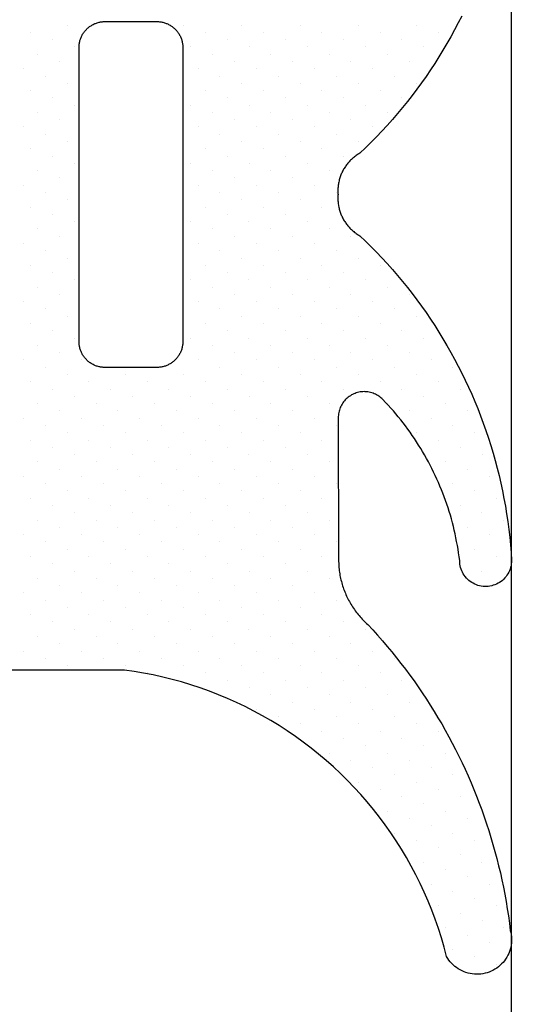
# Model space of a CAD drawing. Header units: millimetres. Extents: x -637441 to -130928, y -380379 to -53767.
# Tile 361 of 390: x -337410.59 to -337404.72, y -149283.22 to -149271.84. Entities that reach past the tile are written whole.
import ezdxf

# ---------------------------------------------------------------- set-up
doc = ezdxf.new("R2010")
doc.units = ezdxf.units.MM
doc.header["$LTSCALE"] = 10
doc.layers.add('CKTEXTY_MALE', color=7, linetype='Continuous', lineweight=25)
doc.layers.add('CrossSectionsGlass', color=4, linetype='Continuous')
doc.layers.add('CrossSectionsGums', color=1, linetype='Continuous')
doc.styles.get("Standard").update_dxf_attribs({"font": 'simplex.shx', "width": 0.8})
doc.dimstyles.new('normální', dxfattribs={"dimscale": 50, "dimtxt": 2.5, "dimasz": 2.5, "dimexe": 1.768, "dimexo": 5, "dimtad": 1, "dimrnd": 1, "dimtxsty": 'Standard', "dimblk1": 'OBLIQUE', "dimblk2": 'OBLIQUE', "dimsah": 1, "dimcen": 2.5, "dimdle": 1.8, "dimadec": 0, "dimazin": 0, "dimtfac": 1, "dimtix": 1, "dimtmove": 2, "dimatfit": 3, "dimfxl": 1, "dimarcsym": 0})

# ---------------------------------------------------------------- blocks, each defined once
blk = doc.blocks.new('Hatch7761', base_point=(1872.653, 1395.103))
at = {"layer": 'CrossSectionsGums', "color": 252, "true_color": 0x848484}
for p, q in [((1249.591, 1407.014), (1249.591, 1407.014)), ((1253.632, 1407.014), (1253.632, 1407.014)), ((1254.305, 1407.014), (1254.305, 1407.014)), ((1249.17, 1406.93), (1249.17, 1406.93)), ((1249.843, 1406.93), (1249.843, 1406.93)), ((1253.884, 1406.93), (1253.884, 1406.93)), ((1254.558, 1406.93), (1254.558, 1406.93)), ((1249.422, 1406.846), (1249.422, 1406.846)), ((1250.096, 1406.846), (1250.096, 1406.846)), ((1254.137, 1406.846), (1254.137, 1406.846)), ((1254.81, 1406.846), (1254.81, 1406.846)), ((1249.254, 1406.677), (1249.254, 1406.677)), ((1249.675, 1406.762), (1249.675, 1406.762)), ((1249.927, 1406.677), (1249.927, 1406.677)), ((1250.348, 1406.761), (1250.348, 1406.761)), ((1250.601, 1406.677), (1250.601, 1406.677)), ((1253.716, 1406.761), (1253.716, 1406.761)), ((1253.969, 1406.677), (1253.969, 1406.677)), ((1254.39, 1406.761), (1254.39, 1406.761)), ((1254.642, 1406.677), (1254.642, 1406.677)), ((1255.063, 1406.762), (1255.063, 1406.762)), ((1255.316, 1406.677), (1255.316, 1406.677)), ((1249.506, 1406.593), (1249.506, 1406.593)), ((1250.18, 1406.593), (1250.18, 1406.593)), ((1250.854, 1406.593), (1250.854, 1406.593)), ((1254.221, 1406.593), (1254.221, 1406.593)), ((1254.895, 1406.593), (1254.895, 1406.593)), ((1255.568, 1406.593), (1255.568, 1406.593)), ((1249.759, 1406.509), (1249.759, 1406.509)), ((1250.433, 1406.509), (1250.433, 1406.509)), ((1251.106, 1406.509), (1251.106, 1406.509)), ((1253.8, 1406.509), (1253.8, 1406.509)), ((1254.474, 1406.509), (1254.474, 1406.509)), ((1255.147, 1406.509), (1255.147, 1406.509)), ((1255.821, 1406.509), (1255.821, 1406.509)), ((1249.338, 1406.425), (1249.338, 1406.425)), ((1249.591, 1406.341), (1249.591, 1406.341)), ((1250.012, 1406.425), (1250.012, 1406.425)), ((1250.264, 1406.34), (1250.264, 1406.34)), ((1250.685, 1406.425), (1250.685, 1406.425)), ((1250.938, 1406.341), (1250.938, 1406.341)), ((1251.359, 1406.425), (1251.359, 1406.425)), ((1251.611, 1406.341), (1251.611, 1406.341)), ((1254.726, 1406.425), (1254.726, 1406.425)), ((1254.979, 1406.341), (1254.979, 1406.341)), ((1255.4, 1406.425), (1255.4, 1406.425)), ((1255.652, 1406.341), (1255.652, 1406.341)), ((1256.073, 1406.425), (1256.073, 1406.425)), ((1256.326, 1406.341), (1256.326, 1406.341)), ((1249.843, 1406.256), (1249.843, 1406.256)), ((1250.517, 1406.256), (1250.517, 1406.256)), ((1251.19, 1406.256), (1251.19, 1406.256)), ((1251.864, 1406.256), (1251.864, 1406.256)), ((1255.231, 1406.256), (1255.231, 1406.256)), ((1255.905, 1406.256), (1255.905, 1406.256)), ((1259.946, 1406.256), (1259.946, 1406.256)), ((1250.096, 1406.172), (1250.096, 1406.172)), ((1250.769, 1406.172), (1250.769, 1406.172)), ((1251.443, 1406.172), (1251.443, 1406.172)), ((1252.116, 1406.172), (1252.116, 1406.172)), ((1255.484, 1406.172), (1255.484, 1406.172)), ((1256.158, 1406.172), (1256.158, 1406.172)), ((1259.525, 1406.172), (1259.525, 1406.172)), ((1250.348, 1406.088), (1250.348, 1406.088)), ((1250.601, 1406.004), (1250.601, 1406.004)), ((1251.022, 1406.088), (1251.022, 1406.088)), ((1251.274, 1406.004), (1251.274, 1406.004)), ((1251.695, 1406.088), (1251.695, 1406.088)), ((1251.948, 1406.004), (1251.948, 1406.004)), ((1255.316, 1406.004), (1255.316, 1406.004)), ((1255.737, 1406.088), (1255.737, 1406.088)), ((1255.989, 1406.004), (1255.989, 1406.004)), ((1256.41, 1406.088), (1256.41, 1406.088)), ((1256.663, 1406.004), (1256.663, 1406.004)), ((1259.357, 1406.004), (1259.357, 1406.004)), ((1259.778, 1406.088), (1259.778, 1406.088)), ((1260.03, 1406.004), (1260.03, 1406.004)), ((1250.854, 1405.92), (1250.854, 1405.92)), ((1251.527, 1405.92), (1251.527, 1405.92)), ((1252.201, 1405.92), (1252.201, 1405.92)), ((1255.568, 1405.92), (1255.568, 1405.92)), ((1256.242, 1405.92), (1256.242, 1405.92)), ((1256.915, 1405.92), (1256.915, 1405.92)), ((1259.609, 1405.92), (1259.609, 1405.92)), ((1251.106, 1405.835), (1251.106, 1405.835)), ((1251.78, 1405.835), (1251.78, 1405.835)), ((1252.453, 1405.835), (1252.453, 1405.835)), ((1255.821, 1405.835), (1255.821, 1405.835)), ((1256.494, 1405.835), (1256.494, 1405.835)), ((1259.188, 1405.835), (1259.188, 1405.835)), ((1259.862, 1405.835), (1259.862, 1405.835)), ((1250.685, 1405.751), (1250.685, 1405.751)), ((1250.938, 1405.667), (1250.938, 1405.667)), ((1251.359, 1405.751), (1251.359, 1405.751)), ((1251.611, 1405.667), (1251.611, 1405.667)), ((1252.032, 1405.751), (1252.032, 1405.751)), ((1252.285, 1405.667), (1252.285, 1405.667)), ((1252.706, 1405.751), (1252.706, 1405.751)), ((1255.652, 1405.667), (1255.652, 1405.667)), ((1256.073, 1405.751), (1256.073, 1405.751)), ((1256.326, 1405.667), (1256.326, 1405.667)), ((1256.747, 1405.751), (1256.747, 1405.751)), ((1256.999, 1405.667), (1256.999, 1405.667)), ((1259.02, 1405.667), (1259.02, 1405.667)), ((1259.441, 1405.751), (1259.441, 1405.751)), ((1259.694, 1405.667), (1259.694, 1405.667)), ((1251.19, 1405.583), (1251.19, 1405.583)), ((1251.864, 1405.583), (1251.864, 1405.583)), ((1252.537, 1405.583), (1252.537, 1405.583)), ((1255.905, 1405.583), (1255.905, 1405.583)), ((1256.578, 1405.583), (1256.578, 1405.583)), ((1257.252, 1405.583), (1257.252, 1405.583)), ((1259.273, 1405.583), (1259.273, 1405.583)), ((1259.946, 1405.583), (1259.946, 1405.583)), ((1251.443, 1405.499), (1251.443, 1405.499)), ((1251.695, 1405.414), (1251.695, 1405.414)), ((1252.116, 1405.499), (1252.116, 1405.499)), ((1252.369, 1405.414), (1252.369, 1405.414)), ((1252.79, 1405.499), (1252.79, 1405.499)), ((1253.043, 1405.415), (1253.043, 1405.415)), ((1256.157, 1405.499), (1256.157, 1405.499)), ((1256.41, 1405.414), (1256.41, 1405.414)), ((1256.831, 1405.499), (1256.831, 1405.499)), ((1257.084, 1405.415), (1257.084, 1405.415)), ((1258.852, 1405.499), (1258.852, 1405.499)), ((1259.104, 1405.414), (1259.104, 1405.414)), ((1259.525, 1405.499), (1259.525, 1405.499)), ((1259.778, 1405.415), (1259.778, 1405.415)), ((1251.275, 1405.33), (1251.275, 1405.33)), ((1251.948, 1405.33), (1251.948, 1405.33)), ((1252.622, 1405.33), (1252.622, 1405.33)), ((1255.989, 1405.33), (1255.989, 1405.33)), ((1256.663, 1405.33), (1256.663, 1405.33)), ((1257.336, 1405.33), (1257.336, 1405.33)), ((1258.683, 1405.33), (1258.683, 1405.33)), ((1259.357, 1405.33), (1259.357, 1405.33)), ((1260.03, 1405.33), (1260.03, 1405.33)), ((1251.527, 1405.246), (1251.527, 1405.246)), ((1252.201, 1405.246), (1252.201, 1405.246)), ((1252.874, 1405.246), (1252.874, 1405.246)), ((1256.242, 1405.246), (1256.242, 1405.246)), ((1256.915, 1405.246), (1256.915, 1405.246)), ((1257.589, 1405.246), (1257.589, 1405.246)), ((1258.936, 1405.246), (1258.936, 1405.246)), ((1259.609, 1405.246), (1259.609, 1405.246)), ((1251.78, 1405.162), (1251.78, 1405.162)), ((1252.032, 1405.078), (1252.032, 1405.078)), ((1252.453, 1405.162), (1252.453, 1405.162)), ((1252.706, 1405.078), (1252.706, 1405.078)), ((1253.127, 1405.162), (1253.127, 1405.162)), ((1253.379, 1405.078), (1253.379, 1405.078)), ((1254.053, 1405.078), (1254.053, 1405.078)), ((1254.726, 1405.078), (1254.726, 1405.078)), ((1255.4, 1405.078), (1255.4, 1405.078)), ((1255.821, 1405.162), (1255.821, 1405.162)), ((1256.073, 1405.078), (1256.073, 1405.078)), ((1256.494, 1405.162), (1256.494, 1405.162)), ((1256.747, 1405.078), (1256.747, 1405.078)), ((1257.168, 1405.162), (1257.168, 1405.162)), ((1257.42, 1405.078), (1257.42, 1405.078)), ((1258.094, 1405.078), (1258.094, 1405.078)), ((1258.515, 1405.162), (1258.515, 1405.162)), ((1258.767, 1405.078), (1258.767, 1405.078)), ((1259.188, 1405.162), (1259.188, 1405.162)), ((1259.441, 1405.078), (1259.441, 1405.078)), ((1259.862, 1405.162), (1259.862, 1405.162)), ((1251.611, 1404.994), (1251.611, 1404.994)), ((1252.285, 1404.994), (1252.285, 1404.994)), ((1252.958, 1404.994), (1252.958, 1404.994)), ((1253.632, 1404.994), (1253.632, 1404.994)), ((1254.305, 1404.994), (1254.305, 1404.994)), ((1254.979, 1404.994), (1254.979, 1404.994)), ((1255.652, 1404.994), (1255.652, 1404.994)), ((1256.326, 1404.994), (1256.326, 1404.994)), ((1256.999, 1404.994), (1256.999, 1404.994)), ((1257.673, 1404.994), (1257.673, 1404.994)), ((1258.346, 1404.994), (1258.346, 1404.994)), ((1259.02, 1404.994), (1259.02, 1404.994)), ((1259.693, 1404.994), (1259.693, 1404.994)), ((1251.864, 1404.909), (1251.864, 1404.909)), ((1252.537, 1404.909), (1252.537, 1404.909)), ((1253.211, 1404.909), (1253.211, 1404.909)), ((1253.884, 1404.909), (1253.884, 1404.909)), ((1254.558, 1404.909), (1254.558, 1404.909)), ((1255.231, 1404.909), (1255.231, 1404.909)), ((1255.905, 1404.909), (1255.905, 1404.909)), ((1256.578, 1404.909), (1256.578, 1404.909)), ((1257.252, 1404.909), (1257.252, 1404.909)), ((1257.925, 1404.909), (1257.925, 1404.909)), ((1258.599, 1404.909), (1258.599, 1404.909)), ((1259.272, 1404.909), (1259.272, 1404.909)), ((1259.946, 1404.909), (1259.946, 1404.909)), ((1252.116, 1404.825), (1252.116, 1404.825)), ((1252.369, 1404.741), (1252.369, 1404.741)), ((1252.79, 1404.825), (1252.79, 1404.825)), ((1253.042, 1404.741), (1253.042, 1404.741)), ((1253.464, 1404.825), (1253.464, 1404.825)), ((1253.716, 1404.741), (1253.716, 1404.741)), ((1254.137, 1404.825), (1254.137, 1404.825)), ((1254.39, 1404.741), (1254.39, 1404.741)), ((1254.811, 1404.825), (1254.811, 1404.825)), ((1255.063, 1404.741), (1255.063, 1404.741)), ((1255.484, 1404.825), (1255.484, 1404.825)), ((1255.737, 1404.741), (1255.737, 1404.741)), ((1256.157, 1404.825), (1256.157, 1404.825)), ((1256.41, 1404.741), (1256.41, 1404.741)), ((1256.831, 1404.825), (1256.831, 1404.825)), ((1257.084, 1404.741), (1257.084, 1404.741)), ((1257.505, 1404.825), (1257.505, 1404.825)), ((1257.757, 1404.741), (1257.757, 1404.741)), ((1258.178, 1404.825), (1258.178, 1404.825)), ((1258.431, 1404.741), (1258.431, 1404.741)), ((1258.852, 1404.825), (1258.852, 1404.825)), ((1259.104, 1404.741), (1259.104, 1404.741)), ((1259.525, 1404.825), (1259.525, 1404.825)), ((1259.778, 1404.741), (1259.778, 1404.741)), ((1251.948, 1404.657), (1251.948, 1404.657)), ((1252.621, 1404.657), (1252.621, 1404.657)), ((1253.295, 1404.657), (1253.295, 1404.657)), ((1253.969, 1404.657), (1253.969, 1404.657)), ((1254.642, 1404.657), (1254.642, 1404.657)), ((1255.316, 1404.657), (1255.316, 1404.657)), ((1255.989, 1404.657), (1255.989, 1404.657)), ((1256.663, 1404.657), (1256.663, 1404.657)), ((1257.336, 1404.657), (1257.336, 1404.657)), ((1258.01, 1404.657), (1258.01, 1404.657)), ((1258.683, 1404.657), (1258.683, 1404.657)), ((1259.357, 1404.657), (1259.357, 1404.657)), ((1260.03, 1404.657), (1260.03, 1404.657)), ((1252.201, 1404.573), (1252.201, 1404.573)), ((1252.874, 1404.573), (1252.874, 1404.573)), ((1253.548, 1404.573), (1253.548, 1404.573)), ((1254.221, 1404.573), (1254.221, 1404.573)), ((1254.895, 1404.573), (1254.895, 1404.573)), ((1255.568, 1404.573), (1255.568, 1404.573)), ((1256.242, 1404.573), (1256.242, 1404.573)), ((1256.915, 1404.573), (1256.915, 1404.573)), ((1257.589, 1404.573), (1257.589, 1404.573)), ((1258.262, 1404.573), (1258.262, 1404.573)), ((1258.936, 1404.573), (1258.936, 1404.573)), ((1259.609, 1404.573), (1259.609, 1404.573)), ((1252.032, 1404.404), (1252.032, 1404.404)), ((1252.453, 1404.488), (1252.453, 1404.488)), ((1252.706, 1404.404), (1252.706, 1404.404)), ((1253.127, 1404.488), (1253.127, 1404.488)), ((1253.379, 1404.404), (1253.379, 1404.404)), ((1253.8, 1404.488), (1253.8, 1404.488)), ((1254.053, 1404.404), (1254.053, 1404.404)), ((1254.474, 1404.488), (1254.474, 1404.488)), ((1254.726, 1404.404), (1254.726, 1404.404)), ((1255.147, 1404.488), (1255.147, 1404.488)), ((1255.4, 1404.404), (1255.4, 1404.404)), ((1255.821, 1404.488), (1255.821, 1404.488)), ((1256.073, 1404.404), (1256.073, 1404.404)), ((1256.494, 1404.488), (1256.494, 1404.488)), ((1256.747, 1404.404), (1256.747, 1404.404)), ((1257.168, 1404.488), (1257.168, 1404.488)), ((1257.42, 1404.404), (1257.42, 1404.404)), ((1257.841, 1404.488), (1257.841, 1404.488)), ((1258.094, 1404.404), (1258.094, 1404.404)), ((1258.515, 1404.488), (1258.515, 1404.488)), ((1258.767, 1404.404), (1258.767, 1404.404)), ((1259.188, 1404.488), (1259.188, 1404.488)), ((1259.441, 1404.404), (1259.441, 1404.404)), ((1259.862, 1404.488), (1259.862, 1404.488)), ((1252.285, 1404.32), (1252.285, 1404.32)), ((1252.958, 1404.32), (1252.958, 1404.32)), ((1253.632, 1404.32), (1253.632, 1404.32)), ((1254.305, 1404.32), (1254.305, 1404.32)), ((1254.979, 1404.32), (1254.979, 1404.32)), ((1255.652, 1404.32), (1255.652, 1404.32)), ((1256.326, 1404.32), (1256.326, 1404.32)), ((1256.999, 1404.32), (1256.999, 1404.32)), ((1257.673, 1404.32), (1257.673, 1404.32)), ((1258.347, 1404.32), (1258.347, 1404.32)), ((1259.02, 1404.32), (1259.02, 1404.32)), ((1259.693, 1404.32), (1259.693, 1404.32)), ((1252.537, 1404.236), (1252.537, 1404.236)), ((1253.211, 1404.236), (1253.211, 1404.236)), ((1253.884, 1404.236), (1253.884, 1404.236)), ((1254.558, 1404.236), (1254.558, 1404.236)), ((1255.231, 1404.236), (1255.231, 1404.236)), ((1255.905, 1404.236), (1255.905, 1404.236)), ((1256.578, 1404.236), (1256.578, 1404.236)), ((1257.252, 1404.236), (1257.252, 1404.236)), ((1257.926, 1404.236), (1257.926, 1404.236)), ((1258.599, 1404.236), (1258.599, 1404.236)), ((1259.273, 1404.236), (1259.273, 1404.236)), ((1259.946, 1404.236), (1259.946, 1404.236)), ((1252.116, 1404.152), (1252.116, 1404.152)), ((1252.369, 1404.068), (1252.369, 1404.068)), ((1252.79, 1404.152), (1252.79, 1404.152)), ((1253.042, 1404.067), (1253.042, 1404.067)), ((1253.464, 1404.152), (1253.464, 1404.152)), ((1253.716, 1404.068), (1253.716, 1404.068)), ((1254.137, 1404.152), (1254.137, 1404.152)), ((1254.39, 1404.068), (1254.39, 1404.068)), ((1254.81, 1404.152), (1254.81, 1404.152)), ((1255.063, 1404.067), (1255.063, 1404.067)), ((1255.484, 1404.152), (1255.484, 1404.152)), ((1255.737, 1404.068), (1255.737, 1404.068)), ((1256.157, 1404.152), (1256.157, 1404.152)), ((1256.41, 1404.067), (1256.41, 1404.067)), ((1256.831, 1404.152), (1256.831, 1404.152)), ((1257.083, 1404.067), (1257.083, 1404.067)), ((1257.505, 1404.152), (1257.505, 1404.152)), ((1257.757, 1404.067), (1257.757, 1404.067)), ((1258.178, 1404.152), (1258.178, 1404.152)), ((1258.431, 1404.068), (1258.431, 1404.068)), ((1258.852, 1404.152), (1258.852, 1404.152)), ((1259.104, 1404.068), (1259.104, 1404.068)), ((1259.525, 1404.152), (1259.525, 1404.152)), ((1259.778, 1404.068), (1259.778, 1404.068)), ((1252.622, 1403.983), (1252.622, 1403.983)), ((1253.295, 1403.983), (1253.295, 1403.983)), ((1253.969, 1403.983), (1253.969, 1403.983)), ((1254.642, 1403.983), (1254.642, 1403.983)), ((1255.316, 1403.983), (1255.316, 1403.983)), ((1255.989, 1403.983), (1255.989, 1403.983)), ((1256.663, 1403.983), (1256.663, 1403.983)), ((1257.336, 1403.983), (1257.336, 1403.983)), ((1258.01, 1403.983), (1258.01, 1403.983)), ((1258.683, 1403.983), (1258.683, 1403.983)), ((1259.357, 1403.983), (1259.357, 1403.983)), ((1260.03, 1403.983), (1260.03, 1403.983)), ((1252.874, 1403.899), (1252.874, 1403.899)), ((1253.548, 1403.899), (1253.548, 1403.899)), ((1254.221, 1403.899), (1254.221, 1403.899)), ((1254.895, 1403.899), (1254.895, 1403.899)), ((1255.568, 1403.899), (1255.568, 1403.899)), ((1256.242, 1403.899), (1256.242, 1403.899)), ((1256.915, 1403.899), (1256.915, 1403.899)), ((1257.589, 1403.899), (1257.589, 1403.899)), ((1258.262, 1403.899), (1258.262, 1403.899)), ((1258.936, 1403.899), (1258.936, 1403.899)), ((1259.609, 1403.899), (1259.609, 1403.899)), ((1252.453, 1403.815), (1252.453, 1403.815)), ((1252.706, 1403.731), (1252.706, 1403.731)), ((1253.127, 1403.815), (1253.127, 1403.815)), ((1253.379, 1403.731), (1253.379, 1403.731)), ((1253.8, 1403.815), (1253.8, 1403.815)), ((1254.053, 1403.731), (1254.053, 1403.731)), ((1254.474, 1403.815), (1254.474, 1403.815)), ((1254.726, 1403.731), (1254.726, 1403.731)), ((1255.147, 1403.815), (1255.147, 1403.815)), ((1255.4, 1403.731), (1255.4, 1403.731)), ((1255.821, 1403.815), (1255.821, 1403.815)), ((1256.073, 1403.731), (1256.073, 1403.731)), ((1256.494, 1403.815), (1256.494, 1403.815)), ((1256.747, 1403.731), (1256.747, 1403.731)), ((1257.168, 1403.815), (1257.168, 1403.815)), ((1257.42, 1403.731), (1257.42, 1403.731)), ((1257.841, 1403.815), (1257.841, 1403.815)), ((1258.094, 1403.731), (1258.094, 1403.731)), ((1258.515, 1403.815), (1258.515, 1403.815)), ((1258.767, 1403.731), (1258.767, 1403.731)), ((1259.188, 1403.815), (1259.188, 1403.815)), ((1259.441, 1403.731), (1259.441, 1403.731)), ((1259.862, 1403.815), (1259.862, 1403.815)), ((1252.958, 1403.646), (1252.958, 1403.646)), ((1253.632, 1403.646), (1253.632, 1403.646)), ((1254.305, 1403.646), (1254.305, 1403.646)), ((1254.979, 1403.646), (1254.979, 1403.646)), ((1255.652, 1403.646), (1255.652, 1403.646)), ((1256.326, 1403.646), (1256.326, 1403.646)), ((1256.999, 1403.646), (1256.999, 1403.646)), ((1257.673, 1403.646), (1257.673, 1403.646)), ((1258.346, 1403.646), (1258.346, 1403.646)), ((1259.02, 1403.646), (1259.02, 1403.646)), ((1259.693, 1403.646), (1259.693, 1403.646)), ((1252.537, 1403.562), (1252.537, 1403.562)), ((1252.79, 1403.478), (1252.79, 1403.478)), ((1253.211, 1403.562), (1253.211, 1403.562)), ((1253.464, 1403.478), (1253.464, 1403.478)), ((1253.884, 1403.562), (1253.884, 1403.562)), ((1254.137, 1403.478), (1254.137, 1403.478)), ((1254.558, 1403.562), (1254.558, 1403.562)), ((1254.81, 1403.478), (1254.81, 1403.478)), ((1255.231, 1403.562), (1255.231, 1403.562)), ((1255.484, 1403.478), (1255.484, 1403.478)), ((1255.905, 1403.562), (1255.905, 1403.562)), ((1256.158, 1403.478), (1256.158, 1403.478)), ((1256.578, 1403.562), (1256.578, 1403.562)), ((1256.831, 1403.478), (1256.831, 1403.478)), ((1257.252, 1403.562), (1257.252, 1403.562)), ((1257.505, 1403.478), (1257.505, 1403.478)), ((1257.925, 1403.562), (1257.925, 1403.562)), ((1258.178, 1403.478), (1258.178, 1403.478)), ((1258.599, 1403.562), (1258.599, 1403.562)), ((1258.852, 1403.478), (1258.852, 1403.478)), ((1259.273, 1403.562), (1259.273, 1403.562)), ((1259.525, 1403.478), (1259.525, 1403.478)), ((1259.946, 1403.562), (1259.946, 1403.562)), ((1253.042, 1403.394), (1253.042, 1403.394)), ((1253.716, 1403.394), (1253.716, 1403.394)), ((1254.39, 1403.394), (1254.39, 1403.394)), ((1255.063, 1403.394), (1255.063, 1403.394)), ((1255.737, 1403.394), (1255.737, 1403.394)), ((1256.41, 1403.394), (1256.41, 1403.394)), ((1257.084, 1403.394), (1257.084, 1403.394)), ((1257.757, 1403.394), (1257.757, 1403.394)), ((1258.431, 1403.394), (1258.431, 1403.394)), ((1259.104, 1403.394), (1259.104, 1403.394)), ((1259.778, 1403.394), (1259.778, 1403.394)), ((1252.622, 1403.31), (1252.622, 1403.31)), ((1253.295, 1403.31), (1253.295, 1403.31)), ((1253.969, 1403.31), (1253.969, 1403.31)), ((1254.642, 1403.31), (1254.642, 1403.31)), ((1255.316, 1403.31), (1255.316, 1403.31)), ((1255.989, 1403.31), (1255.989, 1403.31)), ((1256.663, 1403.31), (1256.663, 1403.31)), ((1257.336, 1403.31), (1257.336, 1403.31)), ((1258.01, 1403.31), (1258.01, 1403.31)), ((1258.683, 1403.31), (1258.683, 1403.31)), ((1259.357, 1403.31), (1259.357, 1403.31)), ((1260.03, 1403.31), (1260.03, 1403.31)), ((1252.874, 1403.226), (1252.874, 1403.226)), ((1253.127, 1403.141), (1253.127, 1403.141)), ((1253.548, 1403.226), (1253.548, 1403.226)), ((1253.8, 1403.141), (1253.8, 1403.141)), ((1254.221, 1403.225), (1254.221, 1403.225)), ((1254.474, 1403.141), (1254.474, 1403.141)), ((1254.895, 1403.226), (1254.895, 1403.226)), ((1255.147, 1403.141), (1255.147, 1403.141)), ((1255.568, 1403.225), (1255.568, 1403.225)), ((1255.821, 1403.141), (1255.821, 1403.141)), ((1252.706, 1403.057), (1252.706, 1403.057)), ((1253.379, 1403.057), (1253.379, 1403.057)), ((1254.053, 1403.057), (1254.053, 1403.057)), ((1254.726, 1403.057), (1254.726, 1403.057)), ((1255.4, 1403.057), (1255.4, 1403.057)), ((1256.073, 1403.057), (1256.073, 1403.057)), ((1252.958, 1402.973), (1252.958, 1402.973)), ((1253.632, 1402.973), (1253.632, 1402.973)), ((1254.305, 1402.973), (1254.305, 1402.973)), ((1254.979, 1402.973), (1254.979, 1402.973)), ((1255.652, 1402.973), (1255.652, 1402.973)), ((1252.537, 1402.889), (1252.537, 1402.889)), ((1252.79, 1402.805), (1252.79, 1402.805)), ((1253.211, 1402.889), (1253.211, 1402.889)), ((1253.463, 1402.805), (1253.463, 1402.805)), ((1253.884, 1402.889), (1253.884, 1402.889)), ((1254.137, 1402.805), (1254.137, 1402.805)), ((1254.558, 1402.889), (1254.558, 1402.889)), ((1254.81, 1402.805), (1254.81, 1402.805)), ((1255.231, 1402.889), (1255.231, 1402.889)), ((1255.484, 1402.805), (1255.484, 1402.805)), ((1255.905, 1402.889), (1255.905, 1402.889)), ((1253.042, 1402.72), (1253.042, 1402.72)), ((1253.716, 1402.72), (1253.716, 1402.72)), ((1254.39, 1402.72), (1254.39, 1402.72)), ((1255.063, 1402.72), (1255.063, 1402.72)), ((1255.736, 1402.72), (1255.736, 1402.72)), ((1252.622, 1402.636), (1252.622, 1402.636)), ((1253.295, 1402.636), (1253.295, 1402.636)), ((1253.969, 1402.636), (1253.969, 1402.636)), ((1254.642, 1402.636), (1254.642, 1402.636)), ((1255.316, 1402.636), (1255.316, 1402.636)), ((1255.989, 1402.636), (1255.989, 1402.636)), ((1252.874, 1402.552), (1252.874, 1402.552)), ((1253.127, 1402.468), (1253.127, 1402.468)), ((1253.548, 1402.552), (1253.548, 1402.552)), ((1253.8, 1402.468), (1253.8, 1402.468)), ((1254.221, 1402.552), (1254.221, 1402.552)), ((1254.474, 1402.468), (1254.474, 1402.468)), ((1254.895, 1402.552), (1254.895, 1402.552)), ((1255.147, 1402.468), (1255.147, 1402.468)), ((1255.568, 1402.552), (1255.568, 1402.552)), ((1255.821, 1402.468), (1255.821, 1402.468)), ((1252.706, 1402.384), (1252.706, 1402.384)), ((1253.379, 1402.384), (1253.379, 1402.384)), ((1254.053, 1402.384), (1254.053, 1402.384)), ((1254.726, 1402.384), (1254.726, 1402.384)), ((1255.4, 1402.384), (1255.4, 1402.384)), ((1252.958, 1402.299), (1252.958, 1402.299)), ((1253.632, 1402.299), (1253.632, 1402.299)), ((1254.305, 1402.299), (1254.305, 1402.299)), ((1254.979, 1402.299), (1254.979, 1402.299)), ((1255.652, 1402.299), (1255.652, 1402.299)), ((1252.79, 1402.131), (1252.79, 1402.131)), ((1253.211, 1402.215), (1253.211, 1402.215)), ((1253.463, 1402.131), (1253.463, 1402.131)), ((1253.884, 1402.215), (1253.884, 1402.215)), ((1254.137, 1402.131), (1254.137, 1402.131)), ((1254.558, 1402.215), (1254.558, 1402.215)), ((1254.811, 1402.131), (1254.811, 1402.131)), ((1255.231, 1402.215), (1255.231, 1402.215)), ((1255.484, 1402.131), (1255.484, 1402.131)), ((1255.905, 1402.215), (1255.905, 1402.215)), ((1256.158, 1402.131), (1256.158, 1402.131)), ((1253.042, 1402.047), (1253.042, 1402.047)), ((1253.716, 1402.047), (1253.716, 1402.047)), ((1254.39, 1402.047), (1254.39, 1402.047)), ((1255.063, 1402.047), (1255.063, 1402.047)), ((1255.737, 1402.047), (1255.737, 1402.047)), ((1256.41, 1402.047), (1256.41, 1402.047)), ((1257.084, 1402.047), (1257.084, 1402.047)), ((1257.757, 1402.047), (1257.757, 1402.047)), ((1258.431, 1402.047), (1258.431, 1402.047)), ((1259.104, 1402.047), (1259.104, 1402.047)), ((1259.778, 1402.047), (1259.778, 1402.047)), ((1252.621, 1401.963), (1252.621, 1401.963)), ((1253.295, 1401.963), (1253.295, 1401.963)), ((1253.969, 1401.963), (1253.969, 1401.963)), ((1254.642, 1401.963), (1254.642, 1401.963)), ((1255.316, 1401.963), (1255.316, 1401.963)), ((1255.989, 1401.963), (1255.989, 1401.963)), ((1256.663, 1401.963), (1256.663, 1401.963)), ((1257.336, 1401.963), (1257.336, 1401.963)), ((1258.01, 1401.963), (1258.01, 1401.963)), ((1258.683, 1401.963), (1258.683, 1401.963)), ((1259.357, 1401.963), (1259.357, 1401.963)), ((1260.03, 1401.963), (1260.03, 1401.963)), ((1252.874, 1401.878), (1252.874, 1401.878)), ((1253.127, 1401.794), (1253.127, 1401.794)), ((1253.548, 1401.879), (1253.548, 1401.879)), ((1253.8, 1401.794), (1253.8, 1401.794)), ((1254.221, 1401.879), (1254.221, 1401.879)), ((1254.474, 1401.794), (1254.474, 1401.794)), ((1254.895, 1401.879), (1254.895, 1401.879)), ((1255.147, 1401.794), (1255.147, 1401.794)), ((1255.568, 1401.879), (1255.568, 1401.879)), ((1255.821, 1401.794), (1255.821, 1401.794)), ((1256.242, 1401.879), (1256.242, 1401.879)), ((1256.494, 1401.794), (1256.494, 1401.794)), ((1256.915, 1401.879), (1256.915, 1401.879)), ((1257.168, 1401.794), (1257.168, 1401.794)), ((1257.589, 1401.879), (1257.589, 1401.879)), ((1257.841, 1401.794), (1257.841, 1401.794)), ((1258.262, 1401.879), (1258.262, 1401.879)), ((1258.515, 1401.794), (1258.515, 1401.794)), ((1258.936, 1401.879), (1258.936, 1401.879)), ((1259.188, 1401.794), (1259.188, 1401.794)), ((1259.609, 1401.878), (1259.609, 1401.878)), ((1259.862, 1401.794), (1259.862, 1401.794)), ((1252.706, 1401.71), (1252.706, 1401.71)), ((1253.379, 1401.71), (1253.379, 1401.71)), ((1254.053, 1401.71), (1254.053, 1401.71)), ((1254.726, 1401.71), (1254.726, 1401.71)), ((1255.4, 1401.71), (1255.4, 1401.71)), ((1256.073, 1401.71), (1256.073, 1401.71)), ((1256.747, 1401.71), (1256.747, 1401.71)), ((1257.42, 1401.71), (1257.42, 1401.71)), ((1258.094, 1401.71), (1258.094, 1401.71)), ((1258.767, 1401.71), (1258.767, 1401.71)), ((1259.441, 1401.71), (1259.441, 1401.71)), ((1252.958, 1401.626), (1252.958, 1401.626)), ((1253.211, 1401.542), (1253.211, 1401.542)), ((1253.632, 1401.626), (1253.632, 1401.626)), ((1253.884, 1401.542), (1253.884, 1401.542)), ((1254.305, 1401.626), (1254.305, 1401.626)), ((1254.558, 1401.542), (1254.558, 1401.542)), ((1254.979, 1401.626), (1254.979, 1401.626)), ((1255.231, 1401.542), (1255.231, 1401.542)), ((1255.652, 1401.626), (1255.652, 1401.626)), ((1255.905, 1401.542), (1255.905, 1401.542)), ((1256.326, 1401.626), (1256.326, 1401.626)), ((1256.578, 1401.542), (1256.578, 1401.542)), ((1256.999, 1401.626), (1256.999, 1401.626)), ((1257.252, 1401.542), (1257.252, 1401.542)), ((1257.673, 1401.626), (1257.673, 1401.626)), ((1257.926, 1401.542), (1257.926, 1401.542)), ((1258.346, 1401.626), (1258.346, 1401.626)), ((1258.599, 1401.542), (1258.599, 1401.542)), ((1259.02, 1401.626), (1259.02, 1401.626)), ((1259.273, 1401.542), (1259.273, 1401.542)), ((1259.693, 1401.626), (1259.693, 1401.626)), ((1259.946, 1401.542), (1259.946, 1401.542)), ((1252.79, 1401.458), (1252.79, 1401.458)), ((1253.463, 1401.458), (1253.463, 1401.458)), ((1254.137, 1401.458), (1254.137, 1401.458)), ((1254.81, 1401.458), (1254.81, 1401.458)), ((1255.484, 1401.458), (1255.484, 1401.458)), ((1256.157, 1401.458), (1256.157, 1401.458)), ((1256.831, 1401.458), (1256.831, 1401.458)), ((1257.505, 1401.458), (1257.505, 1401.458)), ((1258.178, 1401.458), (1258.178, 1401.458)), ((1258.852, 1401.458), (1258.852, 1401.458)), ((1259.525, 1401.458), (1259.525, 1401.458))]:
    blk.add_line(p, q, dxfattribs=at)
blk = doc.blocks.new('120903', base_point=(1252.652, 1400.103))
at = {"layer": 'CrossSectionsGums', "color": 1, "flags": 128}
for points in [[(1260.135, 1406.527), (1260.055, 1406.487), (1259.975, 1406.444), (1259.896, 1406.401), (1259.817, 1406.356), (1259.739, 1406.31), (1259.662, 1406.263), (1259.586, 1406.215), (1259.511, 1406.165), (1259.436, 1406.114), (1259.362, 1406.062), (1259.289, 1406.009), (1259.217, 1405.954), (1259.146, 1405.898), (1259.076, 1405.842), (1259.006, 1405.784), (1258.938, 1405.725), (1258.87, 1405.665), (1258.804, 1405.604), (1258.738, 1405.541), (1258.674, 1405.478), (1258.611, 1405.414), (1258.548, 1405.348), (1258.548, 1405.348), (1258.542, 1405.338), (1258.536, 1405.328), (1258.529, 1405.317), (1258.522, 1405.307), (1258.515, 1405.298), (1258.508, 1405.288), (1258.5, 1405.278), (1258.492, 1405.269), (1258.484, 1405.26), (1258.476, 1405.251), (1258.468, 1405.242), (1258.459, 1405.234), (1258.45, 1405.226), (1258.441, 1405.218), (1258.432, 1405.21), (1258.422, 1405.202), (1258.413, 1405.195), (1258.403, 1405.188), (1258.393, 1405.181), (1258.383, 1405.174), (1258.373, 1405.167), (1258.362, 1405.161), (1258.352, 1405.155), (1258.341, 1405.15), (1258.33, 1405.144), (1258.319, 1405.139), (1258.308, 1405.134), (1258.297, 1405.13), (1258.285, 1405.125), (1258.274, 1405.121), (1258.262, 1405.118), (1258.251, 1405.114), (1258.239, 1405.111), (1258.227, 1405.108), (1258.215, 1405.105), (1258.203, 1405.103), (1258.191, 1405.101), (1258.179, 1405.099), (1258.167, 1405.098), (1258.155, 1405.097), (1258.143, 1405.096), (1258.131, 1405.095), (1258.119, 1405.095), (1258.107, 1405.095), (1258.095, 1405.095), (1258.083, 1405.096), (1258.07, 1405.097), (1258.07, 1405.097), (1258.058, 1405.096), (1258.046, 1405.095), (1258.034, 1405.095), (1258.022, 1405.095), (1258.01, 1405.095), (1257.998, 1405.096), (1257.986, 1405.097), (1257.974, 1405.098), (1257.962, 1405.099), (1257.949, 1405.101), (1257.938, 1405.103), (1257.926, 1405.105), (1257.914, 1405.108), (1257.902, 1405.111), (1257.89, 1405.114), (1257.879, 1405.118), (1257.867, 1405.121), (1257.856, 1405.125), (1257.844, 1405.13), (1257.833, 1405.134), (1257.822, 1405.139), (1257.811, 1405.144), (1257.8, 1405.15), (1257.789, 1405.155), (1257.779, 1405.161), (1257.768, 1405.167), (1257.758, 1405.174), (1257.748, 1405.181), (1257.738, 1405.188), (1257.728, 1405.195), (1257.719, 1405.202), (1257.709, 1405.21), (1257.7, 1405.218), (1257.691, 1405.226), (1257.682, 1405.234), (1257.673, 1405.242), (1257.665, 1405.251), (1257.657, 1405.26), (1257.649, 1405.269), (1257.641, 1405.278), (1257.633, 1405.288), (1257.626, 1405.298), (1257.619, 1405.307), (1257.612, 1405.317), (1257.605, 1405.328), (1257.599, 1405.338), (1257.593, 1405.348), (1257.593, 1405.348), (1257.53, 1405.414), (1257.467, 1405.478), (1257.402, 1405.541), (1257.337, 1405.604), (1257.271, 1405.665), (1257.203, 1405.725), (1257.135, 1405.784), (1257.065, 1405.842), (1256.995, 1405.898), (1256.924, 1405.954), (1256.852, 1406.009), (1256.779, 1406.062), (1256.705, 1406.114), (1256.63, 1406.165), (1256.555, 1406.215), (1256.479, 1406.263), (1256.402, 1406.31), (1256.324, 1406.356), (1256.245, 1406.401), (1256.166, 1406.444), (1256.086, 1406.487), (1256.006, 1406.527), (1255.924, 1406.567), (1255.843, 1406.605), (1255.76, 1406.642), (1255.677, 1406.678), (1255.594, 1406.712), (1255.509, 1406.745), (1255.425, 1406.776), (1255.34, 1406.806), (1255.254, 1406.835), (1255.168, 1406.863), (1255.081, 1406.889), (1254.994, 1406.913), (1254.907, 1406.936), (1254.819, 1406.958), (1254.731, 1406.978), (1254.643, 1406.997), (1254.554, 1407.015), (1254.465, 1407.031), (1254.376, 1407.046), (1254.287, 1407.059), (1254.197, 1407.07), (1254.108, 1407.081), (1254.018, 1407.089), (1253.928, 1407.097), (1253.838, 1407.103), (1253.838, 1407.103), (1253.818, 1407.102), (1253.797, 1407.1), (1253.778, 1407.097), (1253.758, 1407.092), (1253.739, 1407.086), (1253.72, 1407.079), (1253.702, 1407.071), (1253.685, 1407.061), (1253.668, 1407.05), (1253.651, 1407.039), (1253.636, 1407.026), (1253.622, 1407.012), (1253.608, 1406.997), (1253.596, 1406.981), (1253.584, 1406.965), (1253.574, 1406.948), (1253.565, 1406.93), (1253.557, 1406.911), (1253.551, 1406.892), (1253.545, 1406.873), (1253.541, 1406.853), (1253.539, 1406.833), (1253.537, 1406.813), (1253.537, 1406.793), (1253.538, 1406.773), (1253.541, 1406.753), (1253.545, 1406.734), (1253.55, 1406.714), (1253.557, 1406.696), (1253.565, 1406.677), (1253.574, 1406.659), (1253.584, 1406.642), (1253.595, 1406.625), (1253.608, 1406.61), (1253.621, 1406.595), (1253.635, 1406.581), (1253.651, 1406.568), (1253.667, 1406.556), (1253.684, 1406.545), (1253.701, 1406.535), (1253.719, 1406.527), (1253.738, 1406.52), (1253.757, 1406.514), (1253.777, 1406.509), (1253.796, 1406.506), (1253.816, 1406.504), (1253.836, 1406.503), (1253.836, 1406.503), (1253.881, 1406.497), (1253.925, 1406.491), (1253.969, 1406.484), (1254.013, 1406.476), (1254.057, 1406.468), (1254.101, 1406.46), (1254.145, 1406.45), (1254.188, 1406.44), (1254.232, 1406.43), (1254.275, 1406.419), (1254.318, 1406.407), (1254.361, 1406.395), (1254.404, 1406.382), (1254.446, 1406.368), (1254.489, 1406.354), (1254.531, 1406.34), (1254.573, 1406.324), (1254.615, 1406.308), (1254.656, 1406.292), (1254.698, 1406.275), (1254.739, 1406.258), (1254.78, 1406.24), (1254.82, 1406.221), (1254.86, 1406.202), (1254.901, 1406.182), (1254.94, 1406.162), (1254.98, 1406.141), (1255.019, 1406.119), (1255.058, 1406.097), (1255.097, 1406.075), (1255.135, 1406.052), (1255.173, 1406.028), (1255.211, 1406.004), (1255.248, 1405.98), (1255.285, 1405.955), (1255.321, 1405.929), (1255.358, 1405.903), (1255.394, 1405.876), (1255.429, 1405.849), (1255.464, 1405.822), (1255.499, 1405.793), (1255.533, 1405.765), (1255.568, 1405.736), (1255.601, 1405.707), (1255.634, 1405.677), (1255.667, 1405.646), (1255.699, 1405.615), (1255.699, 1405.615), (1255.71, 1405.604), (1255.72, 1405.593), (1255.729, 1405.581), (1255.738, 1405.569), (1255.747, 1405.556), (1255.754, 1405.543), (1255.761, 1405.529), (1255.767, 1405.516), (1255.773, 1405.501), (1255.778, 1405.487), (1255.782, 1405.472), (1255.785, 1405.458), (1255.788, 1405.443), (1255.789, 1405.427), (1255.79, 1405.412), (1255.791, 1405.397), (1255.79, 1405.382), (1255.789, 1405.367), (1255.787, 1405.352), (1255.784, 1405.337), (1255.781, 1405.322), (1255.776, 1405.307), (1255.771, 1405.293), (1255.765, 1405.279), (1255.759, 1405.265), (1255.752, 1405.252), (1255.744, 1405.239), (1255.735, 1405.226), (1255.726, 1405.214), (1255.717, 1405.202), (1255.706, 1405.191), (1255.696, 1405.18), (1255.684, 1405.17), (1255.672, 1405.161), (1255.66, 1405.152), (1255.647, 1405.144), (1255.634, 1405.136), (1255.62, 1405.129), (1255.607, 1405.123), (1255.592, 1405.117), (1255.578, 1405.113), (1255.563, 1405.109), (1255.549, 1405.105), (1255.534, 1405.103), (1255.518, 1405.101), (1255.503, 1405.1), (1255.488, 1405.1), (1255.488, 1405.1), (1253.844, 1405.103), (1253.826, 1405.103), (1253.808, 1405.104), (1253.79, 1405.104), (1253.772, 1405.105), (1253.755, 1405.107), (1253.737, 1405.109), (1253.719, 1405.111), (1253.701, 1405.113), (1253.683, 1405.116), (1253.666, 1405.119), (1253.648, 1405.123), (1253.63, 1405.126), (1253.613, 1405.13), (1253.595, 1405.135), (1253.578, 1405.139), (1253.561, 1405.144), (1253.544, 1405.15), (1253.526, 1405.155), (1253.51, 1405.161), (1253.493, 1405.167), (1253.476, 1405.174), (1253.459, 1405.181), (1253.443, 1405.188), (1253.426, 1405.195), (1253.41, 1405.203), (1253.394, 1405.211), (1253.378, 1405.219), (1253.362, 1405.228), (1253.347, 1405.236), (1253.331, 1405.246), (1253.316, 1405.255), (1253.301, 1405.265), (1253.286, 1405.275), (1253.271, 1405.285), (1253.256, 1405.295), (1253.242, 1405.306), (1253.228, 1405.317), (1253.214, 1405.328), (1253.2, 1405.34), (1253.186, 1405.351), (1253.173, 1405.363), (1253.16, 1405.376), (1253.147, 1405.388), (1253.134, 1405.401), (1253.121, 1405.414), (1253.109, 1405.427), (1253.097, 1405.44), (1253.097, 1405.44), (1253.035, 1405.498), (1252.973, 1405.554), (1252.909, 1405.61), (1252.845, 1405.665), (1252.78, 1405.719), (1252.714, 1405.772), (1252.648, 1405.824), (1252.581, 1405.875), (1252.513, 1405.926), (1252.445, 1405.975), (1252.375, 1406.024), (1252.306, 1406.071), (1252.235, 1406.118), (1252.164, 1406.163), (1252.093, 1406.208), (1252.02, 1406.252), (1251.948, 1406.295), (1251.874, 1406.336), (1251.8, 1406.377), (1251.726, 1406.417), (1251.651, 1406.456), (1251.575, 1406.493), (1251.499, 1406.53), (1251.423, 1406.566), (1251.346, 1406.6), (1251.268, 1406.634), (1251.19, 1406.667), (1251.112, 1406.698), (1251.033, 1406.728), (1250.954, 1406.758), (1250.874, 1406.786), (1250.794, 1406.813), (1250.714, 1406.839), (1250.633, 1406.864), (1250.552, 1406.888), (1250.471, 1406.911), (1250.39, 1406.933), (1250.308, 1406.953), (1250.225, 1406.973), (1250.143, 1406.991), (1250.06, 1407.008), (1249.978, 1407.025), (1249.894, 1407.04), (1249.811, 1407.053), (1249.728, 1407.066), (1249.644, 1407.078), (1249.56, 1407.088), (1249.56, 1407.088), (1249.536, 1407.094), (1249.512, 1407.099), (1249.487, 1407.101), (1249.463, 1407.103), (1249.438, 1407.103), (1249.413, 1407.101), (1249.389, 1407.098), (1249.364, 1407.093), (1249.34, 1407.087), (1249.317, 1407.079), (1249.294, 1407.07), (1249.272, 1407.059), (1249.25, 1407.047), (1249.229, 1407.034), (1249.209, 1407.02), (1249.19, 1407.004), (1249.172, 1406.987), (1249.155, 1406.969), (1249.139, 1406.95), (1249.124, 1406.931), (1249.11, 1406.91), (1249.098, 1406.888), (1249.088, 1406.866), (1249.078, 1406.843), (1249.07, 1406.82), (1249.064, 1406.796), (1249.058, 1406.772), (1249.055, 1406.747), (1249.053, 1406.723), (1249.052, 1406.698), (1249.053, 1406.673), (1249.056, 1406.649), (1249.06, 1406.624), (1249.066, 1406.6), (1249.073, 1406.576), (1249.081, 1406.553), (1249.091, 1406.53), (1249.102, 1406.508), (1249.115, 1406.487), (1249.129, 1406.467), (1249.144, 1406.447), (1249.16, 1406.428), (1249.177, 1406.411), (1249.196, 1406.394), (1249.215, 1406.379), (1249.236, 1406.365), (1249.257, 1406.352), (1249.257, 1406.352), (1249.366, 1406.324), (1249.474, 1406.292), (1249.581, 1406.258), (1249.688, 1406.221), (1249.793, 1406.181), (1249.898, 1406.139), (1250.001, 1406.094), (1250.103, 1406.046), (1250.204, 1405.996), (1250.304, 1405.943), (1250.402, 1405.888), (1250.499, 1405.83), (1250.594, 1405.77), (1250.688, 1405.707), (1250.78, 1405.642), (1250.87, 1405.575), (1250.959, 1405.505), (1251.046, 1405.434), (1251.131, 1405.36), (1251.214, 1405.283), (1251.295, 1405.205), (1251.374, 1405.125), (1251.451, 1405.043), (1251.526, 1404.958), (1251.599, 1404.872), (1251.669, 1404.785), (1251.737, 1404.695), (1251.803, 1404.603), (1251.867, 1404.51), (1251.928, 1404.416), (1251.987, 1404.32), (1252.043, 1404.222), (1252.097, 1404.123), (1252.148, 1404.023), (1252.197, 1403.921), (1252.243, 1403.818), (1252.286, 1403.714), (1252.327, 1403.609), (1252.365, 1403.503), (1252.401, 1403.396), (1252.433, 1403.288), (1252.463, 1403.179), (1252.49, 1403.07), (1252.515, 1402.96), (1252.536, 1402.849), (1252.555, 1402.738), (1252.57, 1402.627), (1252.57, 1402.627), (1252.57, 1400.403)], [(1259.771, 1403.302), (1256.37, 1403.302), (1256.36, 1403.302), (1256.35, 1403.302), (1256.34, 1403.301), (1256.33, 1403.299), (1256.321, 1403.298), (1256.311, 1403.296), (1256.301, 1403.294), (1256.291, 1403.292), (1256.282, 1403.289), (1256.272, 1403.286), (1256.263, 1403.282), (1256.253, 1403.278), (1256.244, 1403.274), (1256.235, 1403.27), (1256.226, 1403.265), (1256.218, 1403.26), (1256.209, 1403.255), (1256.201, 1403.25), (1256.193, 1403.244), (1256.185, 1403.238), (1256.177, 1403.231), (1256.169, 1403.225), (1256.162, 1403.218), (1256.155, 1403.211), (1256.148, 1403.203), (1256.141, 1403.196), (1256.135, 1403.188), (1256.129, 1403.18), (1256.123, 1403.172), (1256.118, 1403.164), (1256.112, 1403.155), (1256.107, 1403.146), (1256.103, 1403.137), (1256.098, 1403.128), (1256.094, 1403.119), (1256.091, 1403.11), (1256.087, 1403.101), (1256.084, 1403.091), (1256.081, 1403.081), (1256.079, 1403.072), (1256.077, 1403.062), (1256.075, 1403.052), (1256.073, 1403.042), (1256.072, 1403.032), (1256.071, 1403.022), (1256.071, 1403.012), (1256.07, 1403.002), (1256.07, 1403.002), (1256.07, 1402.402), (1256.071, 1402.392), (1256.071, 1402.382), (1256.072, 1402.372), (1256.073, 1402.362), (1256.075, 1402.352), (1256.077, 1402.342), (1256.079, 1402.333), (1256.081, 1402.323), (1256.084, 1402.313), (1256.087, 1402.304), (1256.091, 1402.294), (1256.094, 1402.285), (1256.098, 1402.276), (1256.103, 1402.267), (1256.107, 1402.258), (1256.112, 1402.249), (1256.118, 1402.241), (1256.123, 1402.232), (1256.129, 1402.224), (1256.135, 1402.216), (1256.141, 1402.208), (1256.148, 1402.201), (1256.155, 1402.194), (1256.162, 1402.187), (1256.169, 1402.18), (1256.177, 1402.173), (1256.185, 1402.167), (1256.193, 1402.161), (1256.201, 1402.155), (1256.209, 1402.149), (1256.218, 1402.144), (1256.226, 1402.139), (1256.235, 1402.134), (1256.244, 1402.13), (1256.253, 1402.126), (1256.263, 1402.122), (1256.272, 1402.119), (1256.282, 1402.116), (1256.291, 1402.113), (1256.301, 1402.11), (1256.311, 1402.108), (1256.321, 1402.106), (1256.33, 1402.105), (1256.34, 1402.104), (1256.35, 1402.103), (1256.36, 1402.102), (1256.37, 1402.102), (1256.37, 1402.102), (1259.771, 1402.102), (1259.781, 1402.102), (1259.791, 1402.103), (1259.801, 1402.104), (1259.81, 1402.105), (1259.82, 1402.106), (1259.83, 1402.108), (1259.84, 1402.11), (1259.85, 1402.113), (1259.859, 1402.116), (1259.869, 1402.119), (1259.878, 1402.122), (1259.888, 1402.126), (1259.897, 1402.13), (1259.906, 1402.134), (1259.915, 1402.139), (1259.923, 1402.144), (1259.932, 1402.149), (1259.94, 1402.155), (1259.948, 1402.161), (1259.956, 1402.167), (1259.964, 1402.173), (1259.972, 1402.18), (1259.979, 1402.187), (1259.986, 1402.194), (1259.993, 1402.201), (1260, 1402.208), (1260.006, 1402.216), (1260.012, 1402.224), (1260.018, 1402.232), (1260.023, 1402.241), (1260.029, 1402.249), (1260.034, 1402.258), (1260.038, 1402.267), (1260.043, 1402.276), (1260.047, 1402.285), (1260.05, 1402.294), (1260.054, 1402.304), (1260.057, 1402.313), (1260.06, 1402.323), (1260.062, 1402.333), (1260.064, 1402.342), (1260.066, 1402.352), (1260.068, 1402.362), (1260.069, 1402.372), (1260.07, 1402.382), (1260.07, 1402.392), (1260.07, 1402.402), (1260.07, 1402.402), (1260.07, 1403.002), (1260.07, 1403.012), (1260.07, 1403.022), (1260.069, 1403.032), (1260.068, 1403.042), (1260.066, 1403.052), (1260.064, 1403.062), (1260.062, 1403.072), (1260.06, 1403.081), (1260.057, 1403.091), (1260.054, 1403.101), (1260.05, 1403.11), (1260.047, 1403.119), (1260.043, 1403.128), (1260.038, 1403.137), (1260.034, 1403.146), (1260.029, 1403.155), (1260.023, 1403.164), (1260.018, 1403.172), (1260.012, 1403.18), (1260.006, 1403.188), (1260, 1403.196), (1259.993, 1403.203), (1259.986, 1403.211), (1259.979, 1403.218), (1259.972, 1403.225), (1259.964, 1403.231), (1259.956, 1403.238), (1259.948, 1403.244), (1259.94, 1403.25), (1259.932, 1403.255), (1259.923, 1403.26), (1259.915, 1403.265), (1259.906, 1403.27), (1259.897, 1403.274), (1259.888, 1403.278), (1259.878, 1403.282), (1259.869, 1403.286), (1259.859, 1403.289), (1259.85, 1403.292), (1259.84, 1403.294), (1259.83, 1403.296), (1259.82, 1403.298), (1259.81, 1403.299), (1259.801, 1403.301), (1259.791, 1403.302), (1259.781, 1403.302), (1259.771, 1403.302), (1259.771, 1403.302)]]:
    blk.add_lwpolyline(points, dxfattribs=at)
at = {"layer": 'CrossSectionsGums'}
blk.add_blockref('Hatch7761', (1872.653, 1395.103), dxfattribs=at)
blk = doc.blocks.new('_OBLIQUE')
at = {"color": 0, "linetype": 'ByBlock'}
blk.add_line((-0.5, -0.5), (0.5, 0.5), dxfattribs=at)
blk = doc.blocks.new('*D1462')
at = {"layer": 'CKTEXTY_MALE', "color": 0, "lineweight": -2}
for p, q in [((-337352.102, -149196.4), (-337352.102, -149709.764)), ((-337152.102, -149196.4), (-337152.102, -149709.764)), ((-337352.102, -149621.364), (-337477.102, -149621.364)), ((-337152.102, -149621.364), (-337352.102, -149621.364)), ((-337152.102, -149621.364), (-337027.102, -149621.364))]:
    blk.add_line(p, q, dxfattribs=at)
at = {"layer": 'DEFPOINTS', "color": 0}
for p in [(-337352.102, -148946.4), (-337152.102, -148946.4), (-337352.102, -149621.364)]:
    blk.add_point(p, dxfattribs=at)
at = {"layer": 'CKTEXTY_MALE', "color": 0, "lineweight": -2, "xscale": 125, "yscale": 125, "zscale": 125}
blk.add_blockref('_OBLIQUE', (-337352.102, -149621.364), dxfattribs=at)
at = {"layer": 'CKTEXTY_MALE', "color": 0, "lineweight": -2, "xscale": 125, "yscale": 125, "zscale": 125, "rotation": 180}
blk.add_blockref('_OBLIQUE', (-337152.102, -149621.364), dxfattribs=at)
at = {"layer": 'CKTEXTY_MALE', "color": 0, "insert": (-337252.102, -149527.614), "char_height": 125, "attachment_point": 5}
blk.add_mtext('200', dxfattribs=at)

msp = doc.modelspace()

# ---------------------------------------------------------------- linework, layer by layer
at = {"layer": 'CrossSectionsGlass', "color": 1}
msp.add_line((-337404.902, -152115.076), (-337404.902, -149264.277), dxfattribs=at)

# ---------------------------------------------------------------- block references
at = {"layer": 'CrossSectionsGums', "yscale": -1, "rotation": 90}
msp.add_blockref('120903', (-337411.902, -149279.277), dxfattribs=at)

# ---------------------------------------------------------------- dimensions: what is measured, and where the dimension line sits
at = {"layer": 'CKTEXTY_MALE'}
dim = msp.add_linear_dim(base=(-337352.102, -149621.364), p1=(-337152.102, -148946.4), p2=(-337352.102, -148946.4), dimstyle='normální', dxfattribs=at)
dim.commit()
dim.dimension.update_dxf_attribs({"geometry": '*D1462', "text_midpoint": (-337252.102, -149527.614)})

doc.saveas('drawing.dxf')
